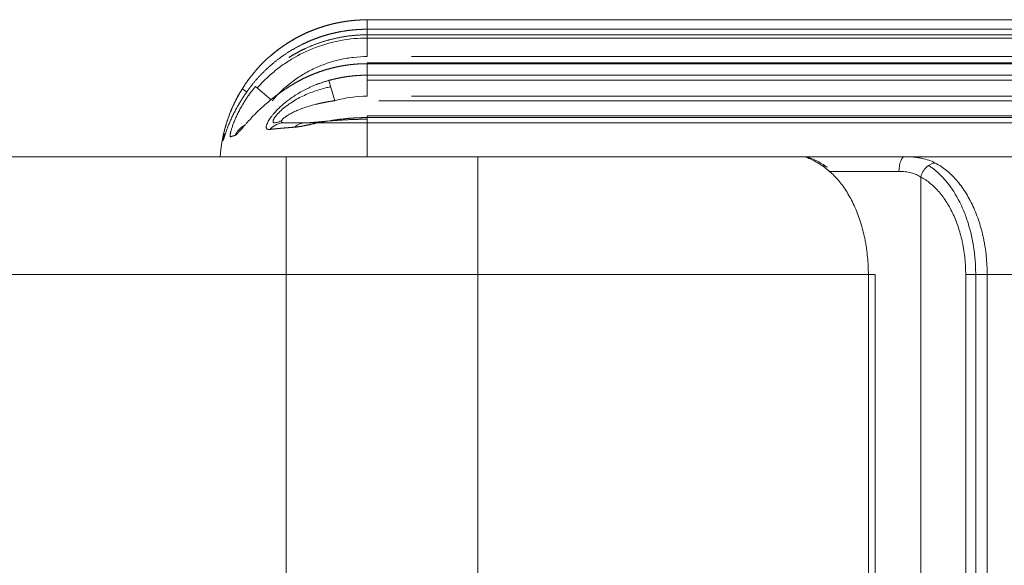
# Model space of a CAD drawing. Header units: millimetres. Extents: x 25069 to 61396, y 8621 to 21558.
# Tile 423 of 656: x 51508 to 51575, y 15464 to 15501. Entities that reach past the tile are written whole.
import ezdxf

# ---------------------------------------------------------------- set-up
doc = ezdxf.new("R2010")
doc.units = ezdxf.units.MM
doc.layers.add('10', color=7, linetype='Continuous')

msp = doc.modelspace()

# ---------------------------------------------------------------- linework, layer by layer
at = {"layer": '10', "color": 7, "linetype": 'Continuous', "lineweight": 15}
for p, q in [((51625.197, 15501.372), (51531.845, 15501.372)), ((51531.845, 15501.361), (51622.196, 15501.361)), ((51531.845, 15501.361), (51531.845, 15500.737)), ((51531.845, 15500.735), (51531.845, 15500.723)), ((51625.766, 15500.735), (51531.845, 15500.735)), ((51622.368, 15500.723), (51531.845, 15500.723)), ((51531.845, 15500.723), (51531.845, 15500.345)), ((51531.845, 15500.345), (51622.469, 15500.345)), ((51531.845, 15500.345), (51531.845, 15498.865)), ((51625.528, 15500.126), (51531.845, 15500.126)), ((51622.864, 15498.865), (51534.846, 15498.865)), ((51531.845, 15498.444), (51531.845, 15498.386)), ((51626.38, 15498.444), (51531.845, 15498.444)), ((51622.993, 15498.386), (51531.845, 15498.386)), ((51531.845, 15498.386), (51531.845, 15497.603)), ((51531.845, 15497.603), (51623.203, 15497.603)), ((51531.845, 15497.603), (51531.845, 15496.177)), ((51524.269, 15496.837), (51525.335, 15495.932)), ((51529.254, 15497.249), (51529.643, 15495.872)), ((51626.296, 15497.258), (51531.845, 15497.258)), ((51523.369, 15496.668), (51523.681, 15496.473)), ((51623.585, 15496.177), (51534.845, 15496.177)), ((51532.643, 15495.872), (51623.667, 15495.872)), ((51531.845, 15494.856), (51531.845, 15494.726)), ((51627.005, 15494.856), (51531.845, 15494.856)), ((51526.236, 15494.372), (51627.07, 15494.372)), ((51623.974, 15494.726), (51531.845, 15494.726)), ((51531.845, 15494.726), (51531.845, 15492.072)), ((51495.411, 15492.072), (51526.345, 15492.072)), ((51526.345, 15492.072), (51539.345, 15492.072)), ((51526.345, 15492.072), (51539.345, 15492.072)), ((51526.345, 15492.072), (51526.345, 15484.072)), ((51539.345, 15492.072), (51561.403, 15492.072)), ((51539.345, 15492.072), (51561.4, 15492.072)), ((51539.345, 15492.072), (51539.345, 15484.072)), ((51561.4, 15492.072), (51568.318, 15492.072)), ((51568.318, 15492.072), (51580.845, 15492.072)), ((51563.156, 15491.072), (51567.923, 15491.072)), ((51569.409, 15442.072), (51569.409, 15490.69)), ((51526.345, 15484.072), (51489.411, 15484.072)), ((51526.345, 15484.072), (51526.345, 15447.766)), ((51539.345, 15484.072), (51526.345, 15484.072)), ((51539.345, 15484.072), (51539.345, 15444.283)), ((51565.845, 15484.072), (51539.345, 15484.072)), ((51565.845, 15484.072), (51566.315, 15484.072)), ((51565.845, 15442.072), (51565.845, 15484.072)), ((51566.315, 15439.072), (51566.315, 15484.072)), ((51572.449, 15442.072), (51572.449, 15484.072)), ((51573.906, 15484.072), (51572.449, 15484.072)), ((51573.127, 15484.072), (51573.127, 15439.072)), ((51584.875, 15484.072), (51573.906, 15484.072)), ((51573.906, 15484.072), (51573.906, 15442.072))]:
    msp.add_line(p, q, dxfattribs=at)
msp.add_arc((51531.845, 15491.372), 10, 90, 175.98516, dxfattribs=at)
for centre, major_axis, ratio, start_param, end_param in [((51524.231, 15492.872), (0, -1.5), 0.992237, 3.683354, 4.267771), ((51526.24, 15492.872), (0, -1.5), 0.925036, 3.141593, 3.93502), ((51527.668, 15492.872), (0, -1.5), 0.821488, 3.141593, 3.782792), ((51523.503, 15492.872), (0, -1.5), 0.999925, 4.13258, 4.519489), ((51562.514, 15490.535), (-0.539, -0.842), 0.708467, 3.121474, 3.625804), ((51568.318, 15491.072), (0, 1), 0.394735, 0, 1.570796), ((51570.175, 15490.69), (0.472, 0.882), 0.724411, 0.346266, 1.940512)]:
    msp.add_ellipse(centre, major_axis=major_axis, ratio=ratio, start_param=start_param, end_param=end_param, dxfattribs=at)
for points, knots in [([(51525.324, 15498.943), (51525.337, 15498.954), (51525.362, 15498.976), (51525.401, 15499.008), (51525.44, 15499.041), (51525.48, 15499.074), (51525.52, 15499.107), (51525.559, 15499.139), (51525.599, 15499.171), (51525.639, 15499.203), (51525.68, 15499.235), (51525.72, 15499.266), (51525.76, 15499.297), (51525.801, 15499.328), (51525.842, 15499.359), (51525.883, 15499.39), (51525.924, 15499.42), (51525.965, 15499.45), (51526.007, 15499.48), (51526.048, 15499.51), (51526.09, 15499.539), (51526.131, 15499.568), (51526.173, 15499.597), (51526.215, 15499.626), (51526.258, 15499.655), (51526.3, 15499.683), (51526.342, 15499.711), (51526.385, 15499.739), (51526.428, 15499.767), (51526.47, 15499.794), (51526.513, 15499.821), (51526.556, 15499.848), (51526.599, 15499.875), (51526.643, 15499.902), (51526.686, 15499.928), (51526.73, 15499.954), (51526.773, 15499.98), (51526.817, 15500.005), (51526.861, 15500.031), (51526.905, 15500.056), (51526.949, 15500.081), (51526.993, 15500.106), (51527.037, 15500.13), (51527.082, 15500.154), (51527.126, 15500.178), (51527.171, 15500.202), (51527.216, 15500.225), (51527.261, 15500.249), (51527.306, 15500.272), (51527.351, 15500.295), (51527.396, 15500.317), (51527.441, 15500.339), (51527.486, 15500.361), (51527.532, 15500.383), (51527.577, 15500.405), (51527.623, 15500.426), (51527.668, 15500.447), (51527.714, 15500.468), (51527.76, 15500.489), (51527.806, 15500.509), (51527.852, 15500.53), (51527.898, 15500.55), (51527.944, 15500.569), (51527.991, 15500.589), (51528.037, 15500.608), (51528.083, 15500.627), (51528.13, 15500.646), (51528.177, 15500.664), (51528.223, 15500.682), (51528.27, 15500.701), (51528.317, 15500.718), (51528.364, 15500.736), (51528.411, 15500.753), (51528.458, 15500.77), (51528.505, 15500.787), (51528.552, 15500.804), (51528.599, 15500.82), (51528.646, 15500.836), (51528.694, 15500.852), (51528.741, 15500.867), (51528.789, 15500.883), (51528.836, 15500.898), (51528.884, 15500.913), (51528.931, 15500.927), (51528.979, 15500.942), (51529.027, 15500.956), (51529.075, 15500.97), (51529.122, 15500.984), (51529.17, 15500.997), (51529.218, 15501.01), (51529.266, 15501.023), (51529.314, 15501.036), (51529.362, 15501.048), (51529.41, 15501.061), (51529.459, 15501.072), (51529.507, 15501.084), (51529.555, 15501.096), (51529.603, 15501.107), (51529.652, 15501.118), (51529.7, 15501.129), (51529.748, 15501.139), (51529.797, 15501.149), (51529.845, 15501.159), (51529.894, 15501.169), (51529.942, 15501.179), (51529.991, 15501.188), (51530.039, 15501.197), (51530.088, 15501.206), (51530.137, 15501.214), (51530.185, 15501.223), (51530.234, 15501.231), (51530.283, 15501.239), (51530.331, 15501.246), (51530.38, 15501.253), (51530.429, 15501.261), (51530.478, 15501.267), (51530.526, 15501.274), (51530.575, 15501.28), (51530.624, 15501.287), (51530.673, 15501.292), (51530.722, 15501.298), (51530.77, 15501.303), (51530.819, 15501.309), (51530.868, 15501.314), (51530.917, 15501.318), (51530.966, 15501.323), (51531.015, 15501.327), (51531.064, 15501.331), (51531.112, 15501.334), (51531.161, 15501.338), (51531.21, 15501.341), (51531.259, 15501.344), (51531.308, 15501.347), (51531.357, 15501.349), (51531.406, 15501.352), (51531.454, 15501.354), (51531.503, 15501.355), (51531.552, 15501.357), (51531.601, 15501.358), (51531.65, 15501.359), (51531.698, 15501.36), (51531.747, 15501.361), (51531.796, 15501.361), (51531.828, 15501.361), (51531.845, 15501.361)], [0, 0, 0, 0, 0.006972, 0.014198, 0.021421, 0.028642, 0.03586, 0.043076, 0.050289, 0.057499, 0.064707, 0.071912, 0.079114, 0.086314, 0.093511, 0.100705, 0.107897, 0.115087, 0.122273, 0.129457, 0.136639, 0.143818, 0.150994, 0.158167, 0.165338, 0.172507, 0.179673, 0.186836, 0.193996, 0.201154, 0.208309, 0.215462, 0.222612, 0.229759, 0.236904, 0.244046, 0.251186, 0.258323, 0.265457, 0.272589, 0.279718, 0.286844, 0.293968, 0.30109, 0.308208, 0.315324, 0.322438, 0.329548, 0.336656, 0.343762, 0.350865, 0.357965, 0.365063, 0.372158, 0.37925, 0.38634, 0.393427, 0.400512, 0.407594, 0.414673, 0.42175, 0.428824, 0.435896, 0.442965, 0.450031, 0.457095, 0.464156, 0.471214, 0.47827, 0.485323, 0.492374, 0.499422, 0.506467, 0.51351, 0.52055, 0.527587, 0.534622, 0.541654, 0.548684, 0.555711, 0.562735, 0.569757, 0.576776, 0.583793, 0.590807, 0.597818, 0.604827, 0.611833, 0.618837, 0.625837, 0.632836, 0.639831, 0.646824, 0.653815, 0.660802, 0.667788, 0.67477, 0.68175, 0.688727, 0.695702, 0.702674, 0.709644, 0.716611, 0.723575, 0.730536, 0.737495, 0.744452, 0.751406, 0.758357, 0.765305, 0.772251, 0.779195, 0.786135, 0.793073, 0.800009, 0.806942, 0.813872, 0.8208, 0.827725, 0.834647, 0.841567, 0.848484, 0.855398, 0.86231, 0.86922, 0.876126, 0.88303, 0.889932, 0.896831, 0.903727, 0.910621, 0.917512, 0.9244, 0.931286, 0.938169, 0.94505, 0.951928, 0.958803, 0.965676, 0.972546, 0.979413, 0.986278, 0.99314, 1, 1, 1, 1]), ([(51531.845, 15500.723), (51531.829, 15500.723), (51531.797, 15500.723), (51531.749, 15500.722), (51531.702, 15500.722), (51531.654, 15500.721), (51531.607, 15500.72), (51531.559, 15500.719), (51531.512, 15500.717), (51531.464, 15500.715), (51531.417, 15500.714), (51531.369, 15500.711), (51531.322, 15500.709), (51531.274, 15500.706), (51531.227, 15500.704), (51531.179, 15500.7), (51531.132, 15500.697), (51531.084, 15500.694), (51531.037, 15500.69), (51530.989, 15500.686), (51530.942, 15500.682), (51530.894, 15500.677), (51530.847, 15500.673), (51530.799, 15500.668), (51530.752, 15500.663), (51530.705, 15500.657), (51530.657, 15500.652), (51530.61, 15500.646), (51530.563, 15500.64), (51530.515, 15500.633), (51530.468, 15500.627), (51530.421, 15500.62), (51530.374, 15500.613), (51530.327, 15500.606), (51530.279, 15500.599), (51530.232, 15500.591), (51530.185, 15500.583), (51530.138, 15500.575), (51530.091, 15500.567), (51530.044, 15500.558), (51529.997, 15500.55), (51529.95, 15500.541), (51529.904, 15500.531), (51529.857, 15500.522), (51529.81, 15500.512), (51529.763, 15500.502), (51529.716, 15500.492), (51529.67, 15500.482), (51529.623, 15500.471), (51529.577, 15500.461), (51529.53, 15500.449), (51529.483, 15500.438), (51529.437, 15500.427), (51529.391, 15500.415), (51529.344, 15500.403), (51529.298, 15500.391), (51529.252, 15500.379), (51529.206, 15500.366), (51529.159, 15500.353), (51529.113, 15500.34), (51529.067, 15500.327), (51529.021, 15500.313), (51528.976, 15500.3), (51528.93, 15500.286), (51528.884, 15500.272), (51528.838, 15500.257), (51528.793, 15500.243), (51528.747, 15500.228), (51528.701, 15500.213), (51528.656, 15500.197), (51528.611, 15500.182), (51528.565, 15500.166), (51528.52, 15500.15), (51528.475, 15500.134), (51528.43, 15500.118), (51528.385, 15500.101), (51528.34, 15500.084), (51528.295, 15500.067), (51528.25, 15500.05), (51528.205, 15500.033), (51528.161, 15500.015), (51528.116, 15499.997), (51528.072, 15499.979), (51528.027, 15499.961), (51527.983, 15499.942), (51527.939, 15499.923), (51527.894, 15499.904), (51527.85, 15499.885), (51527.806, 15499.866), (51527.762, 15499.846), (51527.719, 15499.826), (51527.675, 15499.806), (51527.631, 15499.786), (51527.588, 15499.765), (51527.544, 15499.745), (51527.501, 15499.724), (51527.458, 15499.703), (51527.404, 15499.676), (51527.339, 15499.643), (51527.264, 15499.605), (51527.189, 15499.565), (51527.114, 15499.525), (51527.039, 15499.485), (51526.965, 15499.443), (51526.891, 15499.401), (51526.817, 15499.359), (51526.744, 15499.315), (51526.671, 15499.271), (51526.598, 15499.227), (51526.526, 15499.181), (51526.453, 15499.135), (51526.382, 15499.088), (51526.31, 15499.041), (51526.239, 15498.993), (51526.168, 15498.944), (51526.098, 15498.895), (51526.028, 15498.845), (51525.958, 15498.794), (51525.889, 15498.743), (51525.82, 15498.691), (51525.751, 15498.639), (51525.683, 15498.585), (51525.615, 15498.532), (51525.548, 15498.477), (51525.481, 15498.422), (51525.414, 15498.366), (51525.348, 15498.31), (51525.282, 15498.253), (51525.217, 15498.195), (51525.152, 15498.137), (51525.088, 15498.078), (51525.024, 15498.018), (51524.96, 15497.958), (51524.897, 15497.898), (51524.835, 15497.836), (51524.773, 15497.774), (51524.711, 15497.712), (51524.65, 15497.649), (51524.59, 15497.585), (51524.529, 15497.521), (51524.47, 15497.456), (51524.411, 15497.39), (51524.352, 15497.324), (51524.294, 15497.258), (51524.237, 15497.19), (51524.18, 15497.122), (51524.124, 15497.054), (51524.068, 15496.985), (51524.012, 15496.916), (51523.958, 15496.846), (51523.922, 15496.799), (51523.904, 15496.775)], [0, 0, 0, 0, 0.005172, 0.010344, 0.015517, 0.020691, 0.025865, 0.03104, 0.036216, 0.041392, 0.046569, 0.051747, 0.056925, 0.062104, 0.067283, 0.072464, 0.077644, 0.082826, 0.088008, 0.093191, 0.098375, 0.103559, 0.108744, 0.113929, 0.119115, 0.124302, 0.12949, 0.134678, 0.139867, 0.145057, 0.150247, 0.155438, 0.160629, 0.165822, 0.171015, 0.176209, 0.181403, 0.186598, 0.191794, 0.19699, 0.202187, 0.207385, 0.212584, 0.217783, 0.222983, 0.228184, 0.233385, 0.238587, 0.24379, 0.248994, 0.254198, 0.259403, 0.264608, 0.269815, 0.275022, 0.28023, 0.285438, 0.290647, 0.295857, 0.301068, 0.30628, 0.311492, 0.316705, 0.321918, 0.327132, 0.332348, 0.337563, 0.34278, 0.347997, 0.353215, 0.358434, 0.363653, 0.368874, 0.374095, 0.379316, 0.384539, 0.389762, 0.394986, 0.400211, 0.405436, 0.410662, 0.415889, 0.421117, 0.426345, 0.431575, 0.436805, 0.442035, 0.447267, 0.452499, 0.457732, 0.462966, 0.468201, 0.473436, 0.478672, 0.483909, 0.489146, 0.494385, 0.499624, 0.508828, 0.518041, 0.527263, 0.536494, 0.545734, 0.554984, 0.564242, 0.573509, 0.582786, 0.592071, 0.601365, 0.610669, 0.619982, 0.629303, 0.638634, 0.647974, 0.657323, 0.666682, 0.676049, 0.685425, 0.694811, 0.704206, 0.71361, 0.723023, 0.732445, 0.741876, 0.751317, 0.760766, 0.770225, 0.779693, 0.78917, 0.798657, 0.808152, 0.817657, 0.827171, 0.836694, 0.846227, 0.855768, 0.865319, 0.874879, 0.884448, 0.894027, 0.903614, 0.913211, 0.922818, 0.932433, 0.942058, 0.951692, 0.961335, 0.970987, 0.980649, 0.99032, 1, 1, 1, 1]), ([(51526.535, 15498.803), (51526.548, 15498.811), (51526.576, 15498.829), (51526.617, 15498.854), (51526.66, 15498.881), (51526.702, 15498.907), (51526.745, 15498.933), (51526.788, 15498.958), (51526.831, 15498.984), (51526.875, 15499.009), (51526.918, 15499.034), (51526.961, 15499.058), (51527.005, 15499.083), (51527.049, 15499.107), (51527.092, 15499.131), (51527.136, 15499.155), (51527.18, 15499.178), (51527.224, 15499.202), (51527.268, 15499.225), (51527.312, 15499.248), (51527.356, 15499.27), (51527.401, 15499.292), (51527.445, 15499.315), (51527.49, 15499.337), (51527.534, 15499.358), (51527.579, 15499.38), (51527.624, 15499.401), (51527.682, 15499.428), (51527.754, 15499.461), (51527.84, 15499.5), (51527.927, 15499.537), (51528.014, 15499.574), (51528.101, 15499.61), (51528.188, 15499.645), (51528.276, 15499.68), (51528.364, 15499.713), (51528.452, 15499.746), (51528.54, 15499.777), (51528.629, 15499.808), (51528.718, 15499.838), (51528.807, 15499.868), (51528.897, 15499.896), (51528.987, 15499.923), (51529.077, 15499.95), (51529.167, 15499.976), (51529.257, 15500.001), (51529.348, 15500.025), (51529.439, 15500.048), (51529.53, 15500.07), (51529.621, 15500.092), (51529.713, 15500.112), (51529.804, 15500.132), (51529.896, 15500.151), (51529.988, 15500.169), (51530.08, 15500.186), (51530.172, 15500.202), (51530.264, 15500.218), (51530.357, 15500.232), (51530.449, 15500.246), (51530.542, 15500.259), (51530.635, 15500.27), (51530.727, 15500.281), (51530.82, 15500.292), (51530.913, 15500.301), (51531.006, 15500.309), (51531.099, 15500.317), (51531.192, 15500.323), (51531.285, 15500.329), (51531.379, 15500.334), (51531.472, 15500.338), (51531.565, 15500.341), (51531.658, 15500.343), (51531.751, 15500.344), (51531.813, 15500.344), (51531.845, 15500.345)], [0, 0, 0, 0, 0.008271, 0.017223, 0.02617, 0.035112, 0.04405, 0.052983, 0.061911, 0.070835, 0.079754, 0.088668, 0.097577, 0.106482, 0.115383, 0.124278, 0.133169, 0.142056, 0.150937, 0.159814, 0.168687, 0.177554, 0.186417, 0.195276, 0.20413, 0.212979, 0.221823, 0.230663, 0.247491, 0.264313, 0.281131, 0.297944, 0.314751, 0.331554, 0.348352, 0.365146, 0.381934, 0.398718, 0.415497, 0.432271, 0.449041, 0.465806, 0.482566, 0.499322, 0.516073, 0.53282, 0.549562, 0.5663, 0.583033, 0.599762, 0.616486, 0.633206, 0.649922, 0.666634, 0.683341, 0.700043, 0.716742, 0.733436, 0.750127, 0.766813, 0.783495, 0.800173, 0.816847, 0.833516, 0.850182, 0.866844, 0.883502, 0.900156, 0.916806, 0.933453, 0.950095, 0.966734, 0.983369, 1, 1, 1, 1]), ([(51531.845, 15500.126), (51531.247, 15500.126), (51530.654, 15500.072), (51529.478, 15499.856), (51528.891, 15499.691), (51527.772, 15499.265), (51527.236, 15499.002), (51526.466, 15498.535), (51526.214, 15498.366), (51525.729, 15498.009), (51525.497, 15497.82), (51524.961, 15497.344), (51524.666, 15497.049), (51524.39, 15496.734)], [0, 0, 0, 0, 0.212282, 0.212282, 0.425249, 0.425249, 0.638216, 0.638216, 0.744699, 0.744699, 0.851182, 0.851182, 1, 1, 1, 1]), ([(51531.845, 15498.865), (51531.537, 15498.865), (51531.23, 15498.848), (51530.621, 15498.781), (51530.317, 15498.73), (51529.419, 15498.53), (51528.845, 15498.334), (51528.018, 15497.948), (51527.747, 15497.803), (51527.221, 15497.485), (51526.969, 15497.313), (51526.245, 15496.759), (51525.804, 15496.341), (51525.406, 15495.872)], [0, 0, 0, 0, 0.125, 0.125, 0.25, 0.25, 0.5, 0.5, 0.625, 0.625, 0.75, 0.75, 1, 1, 1, 1]), ([(51531.845, 15498.386), (51531.827, 15498.386), (51531.793, 15498.386), (51531.742, 15498.385), (51531.69, 15498.385), (51531.639, 15498.384), (51531.587, 15498.382), (51531.536, 15498.381), (51531.484, 15498.379), (51531.433, 15498.377), (51531.381, 15498.375), (51531.33, 15498.372), (51531.278, 15498.369), (51531.227, 15498.366), (51531.175, 15498.363), (51531.124, 15498.359), (51531.072, 15498.355), (51531.021, 15498.351), (51530.97, 15498.346), (51530.918, 15498.342), (51530.867, 15498.336), (51530.815, 15498.331), (51530.764, 15498.326), (51530.713, 15498.32), (51530.662, 15498.313), (51530.61, 15498.307), (51530.559, 15498.3), (51530.508, 15498.293), (51530.457, 15498.286), (51530.405, 15498.279), (51530.354, 15498.271), (51530.303, 15498.263), (51530.252, 15498.254), (51530.201, 15498.246), (51530.15, 15498.237), (51530.099, 15498.228), (51530.048, 15498.218), (51529.998, 15498.209), (51529.947, 15498.199), (51529.896, 15498.188), (51529.845, 15498.178), (51529.795, 15498.167), (51529.744, 15498.156), (51529.693, 15498.145), (51529.643, 15498.133), (51529.592, 15498.121), (51529.542, 15498.109), (51529.492, 15498.097), (51529.441, 15498.084), (51529.391, 15498.071), (51529.341, 15498.058), (51529.291, 15498.044), (51529.241, 15498.03), (51529.191, 15498.016), (51529.141, 15498.002), (51529.091, 15497.987), (51529.041, 15497.973), (51528.991, 15497.958), (51528.941, 15497.942), (51528.892, 15497.926), (51528.842, 15497.911), (51528.793, 15497.894), (51528.743, 15497.878), (51528.694, 15497.861), (51528.645, 15497.844), (51528.596, 15497.827), (51528.547, 15497.809), (51528.498, 15497.792), (51528.449, 15497.774), (51528.4, 15497.755), (51528.351, 15497.737), (51528.303, 15497.718), (51528.254, 15497.699), (51528.206, 15497.679), (51528.157, 15497.66), (51528.109, 15497.64), (51528.061, 15497.62), (51528.013, 15497.599), (51527.965, 15497.579), (51527.917, 15497.558), (51527.869, 15497.537), (51527.821, 15497.515), (51527.774, 15497.493), (51527.726, 15497.472), (51527.679, 15497.449), (51527.632, 15497.427), (51527.584, 15497.404), (51527.537, 15497.381), (51527.49, 15497.358), (51527.444, 15497.334), (51527.397, 15497.311), (51527.35, 15497.287), (51527.304, 15497.262), (51527.257, 15497.238), (51527.211, 15497.213), (51527.165, 15497.188), (51527.119, 15497.163), (51527.088, 15497.146), (51527.073, 15497.137)], [0, 0, 0, 0, 0.010324, 0.020649, 0.030976, 0.041304, 0.051633, 0.061965, 0.072297, 0.082631, 0.092967, 0.103304, 0.113643, 0.123984, 0.134326, 0.14467, 0.155015, 0.165362, 0.175711, 0.186061, 0.196414, 0.206767, 0.217123, 0.227481, 0.23784, 0.248201, 0.258564, 0.268929, 0.279295, 0.289664, 0.300034, 0.310406, 0.32078, 0.331156, 0.341535, 0.351915, 0.362297, 0.372681, 0.383067, 0.393455, 0.403845, 0.414237, 0.424632, 0.435028, 0.445427, 0.455827, 0.46623, 0.476635, 0.487043, 0.497452, 0.507864, 0.518278, 0.528694, 0.539112, 0.549533, 0.559956, 0.570381, 0.580809, 0.591239, 0.601671, 0.612106, 0.622543, 0.632982, 0.643424, 0.653869, 0.664316, 0.674765, 0.685217, 0.695671, 0.706128, 0.716587, 0.727049, 0.737514, 0.747981, 0.75845, 0.768922, 0.779397, 0.789875, 0.800355, 0.810838, 0.821323, 0.831811, 0.842302, 0.852796, 0.863292, 0.873791, 0.884293, 0.894798, 0.905305, 0.915816, 0.926329, 0.936844, 0.947363, 0.957885, 0.968409, 0.978937, 0.989467, 1, 1, 1, 1]), ([(51529.254, 15497.249), (51529.271, 15497.253), (51529.304, 15497.263), (51529.354, 15497.276), (51529.403, 15497.289), (51529.453, 15497.302), (51529.503, 15497.315), (51529.553, 15497.327), (51529.604, 15497.339), (51529.654, 15497.351), (51529.704, 15497.363), (51529.754, 15497.374), (51529.805, 15497.385), (51529.855, 15497.396), (51529.905, 15497.406), (51529.956, 15497.416), (51530.006, 15497.426), (51530.057, 15497.436), (51530.107, 15497.445), (51530.158, 15497.455), (51530.209, 15497.463), (51530.26, 15497.472), (51530.31, 15497.48), (51530.361, 15497.488), (51530.412, 15497.496), (51530.463, 15497.504), (51530.514, 15497.511), (51530.565, 15497.518), (51530.616, 15497.525), (51530.667, 15497.531), (51530.718, 15497.537), (51530.769, 15497.543), (51530.82, 15497.549), (51530.871, 15497.554), (51530.922, 15497.559), (51530.973, 15497.564), (51531.024, 15497.568), (51531.076, 15497.573), (51531.127, 15497.576), (51531.178, 15497.58), (51531.229, 15497.584), (51531.28, 15497.587), (51531.332, 15497.59), (51531.383, 15497.592), (51531.434, 15497.595), (51531.485, 15497.597), (51531.537, 15497.598), (51531.588, 15497.6), (51531.639, 15497.601), (51531.691, 15497.602), (51531.742, 15497.603), (51531.793, 15497.603), (51531.827, 15497.603), (51531.845, 15497.603)], [0, 0, 0, 0, 0.019674, 0.039345, 0.059012, 0.078676, 0.098337, 0.117995, 0.13765, 0.157302, 0.17695, 0.196596, 0.216239, 0.235879, 0.255516, 0.27515, 0.294782, 0.31441, 0.334036, 0.35366, 0.37328, 0.392899, 0.412514, 0.432127, 0.451738, 0.471346, 0.490952, 0.510555, 0.530156, 0.549755, 0.569352, 0.588947, 0.608539, 0.628129, 0.647717, 0.667304, 0.686888, 0.70647, 0.72605, 0.745629, 0.765206, 0.784781, 0.804354, 0.823925, 0.843495, 0.863064, 0.88263, 0.902196, 0.921759, 0.941321, 0.960882, 0.980442, 1, 1, 1, 1]), ([(51522.575, 15493.421), (51522.574, 15493.421), (51522.573, 15493.42), (51522.57, 15493.42), (51522.568, 15493.419), (51522.566, 15493.419), (51522.564, 15493.419), (51522.562, 15493.42), (51522.56, 15493.42), (51522.558, 15493.421), (51522.557, 15493.422), (51522.555, 15493.423), (51522.554, 15493.425), (51522.552, 15493.426), (51522.551, 15493.428), (51522.55, 15493.43), (51522.549, 15493.432), (51522.548, 15493.435), (51522.547, 15493.438), (51522.546, 15493.44), (51522.545, 15493.444), (51522.544, 15493.447), (51522.544, 15493.451), (51522.543, 15493.454), (51522.543, 15493.458), (51522.543, 15493.463), (51522.542, 15493.467), (51522.542, 15493.472), (51522.542, 15493.476), (51522.542, 15493.482), (51522.543, 15493.498), (51522.545, 15493.529), (51522.553, 15493.585), (51522.566, 15493.651), (51522.584, 15493.727), (51522.606, 15493.812), (51522.633, 15493.905), (51522.665, 15494.008), (51522.713, 15494.153), (51522.784, 15494.351), (51522.886, 15494.604), (51523.004, 15494.871), (51523.138, 15495.147), (51523.293, 15495.437), (51523.419, 15495.652), (51523.503, 15495.788), (51523.537, 15495.842), (51523.571, 15495.896), (51523.606, 15495.95), (51523.642, 15496.005), (51523.678, 15496.059), (51523.716, 15496.114), (51523.754, 15496.169), (51523.792, 15496.224), (51523.832, 15496.279), (51523.872, 15496.335), (51523.913, 15496.39), (51523.955, 15496.446), (51523.997, 15496.501), (51524.041, 15496.557), (51524.085, 15496.613), (51524.13, 15496.669), (51524.176, 15496.725), (51524.222, 15496.781), (51524.254, 15496.818), (51524.269, 15496.837)], [0, 0, 0, 0, 0.004367, 0.008727, 0.01308, 0.017425, 0.021765, 0.026098, 0.030426, 0.034749, 0.039067, 0.043381, 0.047691, 0.051999, 0.056303, 0.060606, 0.064906, 0.069206, 0.073504, 0.077802, 0.0821, 0.086398, 0.090698, 0.094999, 0.099302, 0.103607, 0.107915, 0.112227, 0.116542, 0.120861, 0.125185, 0.156408, 0.187565, 0.218832, 0.250383, 0.281352, 0.312445, 0.343812, 0.3756, 0.437017, 0.499959, 0.559913, 0.621228, 0.684476, 0.750179, 0.761914, 0.773715, 0.785585, 0.797526, 0.809541, 0.821631, 0.833799, 0.846046, 0.858376, 0.87079, 0.883291, 0.895879, 0.908558, 0.92133, 0.934195, 0.947157, 0.960216, 0.973375, 0.986636, 1, 1, 1, 1]), ([(51527.073, 15497.137), (51527.059, 15497.129), (51527.03, 15497.113), (51526.987, 15497.088), (51526.944, 15497.064), (51526.902, 15497.04), (51526.861, 15497.015), (51526.82, 15496.991), (51526.779, 15496.967), (51526.739, 15496.943), (51526.7, 15496.919), (51526.66, 15496.895), (51526.622, 15496.871), (51526.584, 15496.848), (51526.546, 15496.824), (51526.509, 15496.8), (51526.472, 15496.777), (51526.436, 15496.754), (51526.4, 15496.731), (51526.365, 15496.707), (51526.278, 15496.651), (51526.144, 15496.56), (51525.964, 15496.435), (51525.792, 15496.31), (51525.557, 15496.133), (51525.269, 15495.905), (51524.939, 15495.624), (51524.641, 15495.353), (51524.386, 15495.109), (51524.17, 15494.891), (51523.987, 15494.699), (51523.819, 15494.518), (51523.667, 15494.349), (51523.529, 15494.192), (51523.411, 15494.056), (51523.31, 15493.938), (51523.224, 15493.84), (51523.148, 15493.753), (51523.097, 15493.697), (51523.065, 15493.664), (51523.05, 15493.648), (51523.036, 15493.633), (51523.022, 15493.619), (51523.008, 15493.606), (51522.995, 15493.593), (51522.983, 15493.582), (51522.971, 15493.571), (51522.96, 15493.562), (51522.949, 15493.553), (51522.939, 15493.545), (51522.929, 15493.538), (51522.919, 15493.532), (51522.911, 15493.527), (51522.902, 15493.523), (51522.894, 15493.519), (51522.889, 15493.518), (51522.887, 15493.517)], [0, 0, 0, 0, 0.007145, 0.014225, 0.021242, 0.028195, 0.035084, 0.041909, 0.04867, 0.055368, 0.062002, 0.068572, 0.075079, 0.081522, 0.087902, 0.094218, 0.10047, 0.106659, 0.112785, 0.118848, 0.124847, 0.157308, 0.188872, 0.219548, 0.249345, 0.316716, 0.380669, 0.441385, 0.499072, 0.54433, 0.587978, 0.630171, 0.671078, 0.710887, 0.749795, 0.782069, 0.813595, 0.844524, 0.875019, 0.882616, 0.890167, 0.897675, 0.905144, 0.912577, 0.919975, 0.927342, 0.934682, 0.941997, 0.94929, 0.956564, 0.963824, 0.97107, 0.978308, 0.98554, 0.99277, 1, 1, 1, 1]), ([(51525.251, 15493.924), (51525.248, 15493.924), (51525.241, 15493.923), (51525.231, 15493.922), (51525.221, 15493.921), (51525.211, 15493.921), (51525.201, 15493.92), (51525.192, 15493.92), (51525.183, 15493.92), (51525.174, 15493.92), (51525.165, 15493.921), (51525.157, 15493.921), (51525.149, 15493.922), (51525.141, 15493.923), (51525.133, 15493.924), (51525.125, 15493.926), (51525.118, 15493.927), (51525.111, 15493.929), (51525.104, 15493.931), (51525.097, 15493.933), (51525.083, 15493.938), (51525.062, 15493.949), (51525.039, 15493.967), (51525.021, 15493.991), (51525.004, 15494.029), (51524.997, 15494.089), (51525.01, 15494.18), (51525.045, 15494.288), (51525.101, 15494.409), (51525.174, 15494.54), (51525.264, 15494.679), (51525.372, 15494.827), (51525.507, 15494.994), (51525.67, 15495.179), (51525.867, 15495.379), (51526.087, 15495.583), (51526.331, 15495.788), (51526.6, 15495.993), (51526.896, 15496.197), (51527.221, 15496.399), (51527.514, 15496.561), (51527.765, 15496.687), (51527.966, 15496.782), (51528.176, 15496.874), (51528.345, 15496.943), (51528.471, 15496.992), (51528.551, 15497.022), (51528.632, 15497.051), (51528.716, 15497.081), (51528.801, 15497.11), (51528.888, 15497.139), (51528.977, 15497.167), (51529.068, 15497.195), (51529.16, 15497.222), (51529.223, 15497.24), (51529.254, 15497.249)], [0, 0, 0, 0, 0.003417, 0.00682, 0.010211, 0.01359, 0.016957, 0.020312, 0.023657, 0.026992, 0.030316, 0.033631, 0.036937, 0.040235, 0.043524, 0.046806, 0.050081, 0.053349, 0.056612, 0.059868, 0.06312, 0.078964, 0.094632, 0.110186, 0.125689, 0.157075, 0.188494, 0.219812, 0.251655, 0.281715, 0.312399, 0.344044, 0.376956, 0.416774, 0.458385, 0.502125, 0.546801, 0.593932, 0.643718, 0.696325, 0.751899, 0.781538, 0.812024, 0.843368, 0.875582, 0.887043, 0.898722, 0.910617, 0.922731, 0.935062, 0.947612, 0.96038, 0.973367, 0.986574, 1, 1, 1, 1]), ([(51526.036, 15494.507), (51525.924, 15494.461), (51525.82, 15494.422), (51525.643, 15494.373), (51525.568, 15494.364), (51525.496, 15494.387), (51525.479, 15494.401), (51525.46, 15494.441), (51525.458, 15494.468), (51525.477, 15494.565), (51525.522, 15494.653), (51525.655, 15494.846), (51525.745, 15494.952), (51525.945, 15495.159), (51526.058, 15495.263), (51526.297, 15495.463), (51526.423, 15495.558), (51526.812, 15495.829), (51527.09, 15495.992), (51527.655, 15496.274), (51527.944, 15496.395), (51528.535, 15496.603), (51528.838, 15496.691), (51529.219, 15496.781), (51529.298, 15496.799), (51529.376, 15496.815)], [0, 0, 0, 0, 0.073027, 0.073027, 0.147083, 0.147083, 0.184112, 0.184112, 0.22114, 0.22114, 0.295196, 0.295196, 0.369253, 0.369253, 0.443309, 0.443309, 0.517366, 0.517366, 0.665479, 0.665479, 0.813592, 0.813592, 0.961705, 0.961705, 1, 1, 1, 1]), ([(51522.031, 15493.159), (51522.031, 15493.159), (51522.03, 15493.159), (51522.03, 15493.159), (51522.03, 15493.16), (51522.03, 15493.16), (51522.03, 15493.161), (51522.029, 15493.162), (51522.029, 15493.164), (51522.029, 15493.166), (51522.03, 15493.168), (51522.03, 15493.17), (51522.03, 15493.172), (51522.03, 15493.175), (51522.03, 15493.178), (51522.031, 15493.181), (51522.031, 15493.185), (51522.032, 15493.189), (51522.032, 15493.193), (51522.033, 15493.197), (51522.033, 15493.202), (51522.034, 15493.206), (51522.035, 15493.212), (51522.036, 15493.217), (51522.036, 15493.223), (51522.037, 15493.229), (51522.038, 15493.235), (51522.041, 15493.253), (51522.047, 15493.286), (51522.057, 15493.343), (51522.07, 15493.411), (51522.09, 15493.512), (51522.121, 15493.658), (51522.17, 15493.863), (51522.232, 15494.098), (51522.302, 15494.337), (51522.377, 15494.568), (51522.452, 15494.787), (51522.538, 15495.014), (51522.634, 15495.252), (51522.712, 15495.433), (51522.767, 15495.553), (51522.793, 15495.609), (51522.82, 15495.667), (51522.848, 15495.724), (51522.876, 15495.781), (51522.904, 15495.839), (51522.933, 15495.897), (51522.963, 15495.955), (51522.994, 15496.014), (51523.024, 15496.072), (51523.056, 15496.131), (51523.088, 15496.19), (51523.121, 15496.249), (51523.155, 15496.309), (51523.189, 15496.368), (51523.223, 15496.428), (51523.259, 15496.488), (51523.295, 15496.548), (51523.332, 15496.608), (51523.356, 15496.648), (51523.369, 15496.668)], [0, 0, 0, 0, 0.004854, 0.009702, 0.014545, 0.019382, 0.024216, 0.029045, 0.033872, 0.038696, 0.043518, 0.048338, 0.053158, 0.057978, 0.062797, 0.067618, 0.07244, 0.077265, 0.082092, 0.086922, 0.091756, 0.096594, 0.101438, 0.106286, 0.111141, 0.116003, 0.120872, 0.125748, 0.156764, 0.187816, 0.219048, 0.2506, 0.311646, 0.373066, 0.435723, 0.500426, 0.548682, 0.597518, 0.647196, 0.697965, 0.750064, 0.762021, 0.77402, 0.786065, 0.798157, 0.810298, 0.822493, 0.834741, 0.847047, 0.859413, 0.87184, 0.884331, 0.896889, 0.909515, 0.922211, 0.934981, 0.947826, 0.960749, 0.97375, 0.986833, 1, 1, 1, 1]), ([(51523.904, 15496.775), (51523.896, 15496.765), (51523.881, 15496.746), (51523.859, 15496.716), (51523.837, 15496.686), (51523.815, 15496.657), (51523.793, 15496.627), (51523.771, 15496.598), (51523.75, 15496.568), (51523.729, 15496.539), (51523.708, 15496.51), (51523.687, 15496.48), (51523.666, 15496.451), (51523.645, 15496.422), (51523.625, 15496.392), (51523.605, 15496.363), (51523.584, 15496.334), (51523.564, 15496.305), (51523.545, 15496.276), (51523.525, 15496.247), (51523.506, 15496.218), (51523.486, 15496.189), (51523.467, 15496.16), (51523.448, 15496.131), (51523.429, 15496.102), (51523.41, 15496.073), (51523.392, 15496.045), (51523.374, 15496.016), (51523.355, 15495.987), (51523.337, 15495.959), (51523.319, 15495.93), (51523.302, 15495.902), (51523.284, 15495.873), (51523.266, 15495.845), (51523.249, 15495.817), (51523.232, 15495.789), (51523.215, 15495.76), (51523.198, 15495.732), (51523.181, 15495.704), (51523.165, 15495.676), (51523.148, 15495.648), (51523.078, 15495.528), (51522.96, 15495.318), (51522.807, 15495.024), (51522.673, 15494.745), (51522.551, 15494.476), (51522.445, 15494.219), (51522.351, 15493.976), (51522.272, 15493.758), (51522.218, 15493.599), (51522.182, 15493.489), (51522.158, 15493.415), (51522.138, 15493.351), (51522.124, 15493.31), (51522.116, 15493.285), (51522.112, 15493.272), (51522.108, 15493.261), (51522.104, 15493.25), (51522.101, 15493.24), (51522.097, 15493.231), (51522.095, 15493.223), (51522.092, 15493.216), (51522.089, 15493.21), (51522.087, 15493.205), (51522.085, 15493.201), (51522.083, 15493.197), (51522.081, 15493.195), (51522.081, 15493.194), (51522.08, 15493.194)], [0, 0, 0, 0, 0.006616, 0.013211, 0.019785, 0.026338, 0.03287, 0.039382, 0.045874, 0.052345, 0.058797, 0.06523, 0.071643, 0.078036, 0.084411, 0.090768, 0.097105, 0.103425, 0.109726, 0.11601, 0.122276, 0.128524, 0.134756, 0.14097, 0.147168, 0.15335, 0.159515, 0.165664, 0.171798, 0.177916, 0.184018, 0.190106, 0.196179, 0.202237, 0.208281, 0.214311, 0.220328, 0.22633, 0.23232, 0.238296, 0.244259, 0.25021, 0.315509, 0.378706, 0.440195, 0.500398, 0.563569, 0.625207, 0.688319, 0.750071, 0.781842, 0.813211, 0.844311, 0.87528, 0.884314, 0.893314, 0.902283, 0.911226, 0.920146, 0.929046, 0.93793, 0.946803, 0.955667, 0.964527, 0.973387, 0.982249, 0.991119, 1, 1, 1, 1]), ([(51529.643, 15495.872), (51529.623, 15495.869), (51529.583, 15495.863), (51529.523, 15495.855), (51529.464, 15495.845), (51529.404, 15495.836), (51529.346, 15495.827), (51529.287, 15495.817), (51529.229, 15495.807), (51529.172, 15495.797), (51529.114, 15495.787), (51529.057, 15495.776), (51529, 15495.766), (51528.944, 15495.755), (51528.888, 15495.744), (51528.832, 15495.732), (51528.777, 15495.721), (51528.722, 15495.709), (51528.667, 15495.697), (51528.613, 15495.685), (51528.559, 15495.672), (51528.505, 15495.66), (51528.363, 15495.626), (51528.138, 15495.568), (51527.839, 15495.481), (51527.56, 15495.39), (51527.331, 15495.305), (51527.148, 15495.232), (51527.008, 15495.172), (51526.876, 15495.111), (51526.744, 15495.046), (51526.614, 15494.977), (51526.487, 15494.903), (51526.375, 15494.832), (51526.269, 15494.757), (51526.173, 15494.679), (51526.094, 15494.6), (51526.044, 15494.532), (51526.028, 15494.489), (51526.027, 15494.465), (51526.027, 15494.456), (51526.029, 15494.446), (51526.032, 15494.438), (51526.036, 15494.43), (51526.041, 15494.422), (51526.048, 15494.415), (51526.055, 15494.409), (51526.064, 15494.403), (51526.074, 15494.397), (51526.085, 15494.392), (51526.098, 15494.388), (51526.112, 15494.384), (51526.126, 15494.381), (51526.142, 15494.378), (51526.16, 15494.376), (51526.178, 15494.374), (51526.198, 15494.373), (51526.218, 15494.372), (51526.233, 15494.372), (51526.24, 15494.372)], [0, 0, 0, 0, 0.012457, 0.024852, 0.037186, 0.049459, 0.061671, 0.073823, 0.085914, 0.097944, 0.109915, 0.121827, 0.133678, 0.145471, 0.157205, 0.16888, 0.180497, 0.192056, 0.203557, 0.215001, 0.226387, 0.237717, 0.24899, 0.316448, 0.380444, 0.441068, 0.498426, 0.531833, 0.563775, 0.59429, 0.623423, 0.657861, 0.69006, 0.720168, 0.748366, 0.783265, 0.815227, 0.845106, 0.87394, 0.87982, 0.885686, 0.89155, 0.897421, 0.903308, 0.909224, 0.915176, 0.921176, 0.927232, 0.933354, 0.939551, 0.945831, 0.952204, 0.958675, 0.965254, 0.971948, 0.978763, 0.985706, 0.992783, 1, 1, 1, 1]), ([(51531.845, 15494.726), (51531.829, 15494.726), (51531.797, 15494.726), (51531.749, 15494.725), (51531.701, 15494.725), (51531.653, 15494.724), (51531.605, 15494.724), (51531.558, 15494.723), (51531.511, 15494.722), (51531.463, 15494.721), (51531.416, 15494.719), (51531.369, 15494.718), (51531.322, 15494.716), (51531.275, 15494.715), (51531.229, 15494.713), (51531.182, 15494.711), (51531.136, 15494.709), (51531.089, 15494.706), (51531.043, 15494.704), (51530.997, 15494.701), (51530.951, 15494.698), (51530.905, 15494.696), (51530.859, 15494.693), (51530.814, 15494.689), (51530.768, 15494.686), (51530.723, 15494.683), (51530.678, 15494.679), (51530.632, 15494.676), (51530.587, 15494.672), (51530.543, 15494.668), (51530.395, 15494.655), (51530.149, 15494.63), (51529.813, 15494.588), (51529.492, 15494.542), (51529.229, 15494.499), (51529.019, 15494.462), (51528.858, 15494.433), (51528.704, 15494.404), (51528.551, 15494.374), (51528.398, 15494.343), (51528.246, 15494.312), (51528.099, 15494.282), (51527.987, 15494.258), (51527.907, 15494.242), (51527.857, 15494.231), (51527.808, 15494.221), (51527.761, 15494.211), (51527.714, 15494.202), (51527.668, 15494.192), (51527.623, 15494.183), (51527.579, 15494.174), (51527.535, 15494.166), (51527.493, 15494.157), (51527.451, 15494.149), (51527.411, 15494.142), (51527.371, 15494.135), (51527.332, 15494.128), (51527.294, 15494.121), (51527.257, 15494.115), (51527.22, 15494.109), (51527.185, 15494.103), (51527.15, 15494.098), (51527.116, 15494.094), (51527.083, 15494.089), (51527.051, 15494.085), (51527.02, 15494.082), (51526.989, 15494.079), (51526.96, 15494.076), (51526.94, 15494.075), (51526.931, 15494.074)], [0, 0, 0, 0, 0.008861, 0.017703, 0.026525, 0.035329, 0.044113, 0.052878, 0.061625, 0.070353, 0.079062, 0.087752, 0.096423, 0.105076, 0.113711, 0.122327, 0.130924, 0.139504, 0.148065, 0.156608, 0.165132, 0.173639, 0.182128, 0.190599, 0.199051, 0.207487, 0.215904, 0.224304, 0.232686, 0.241051, 0.249398, 0.31544, 0.379039, 0.44024, 0.499097, 0.531881, 0.563647, 0.594406, 0.624173, 0.656412, 0.687974, 0.718882, 0.749161, 0.760129, 0.770977, 0.781706, 0.792318, 0.802814, 0.813196, 0.823466, 0.833625, 0.843675, 0.853619, 0.863458, 0.873194, 0.882829, 0.892365, 0.901806, 0.911152, 0.920407, 0.929572, 0.938651, 0.947645, 0.956558, 0.965393, 0.974151, 0.982836, 0.991452, 1, 1, 1, 1]), ([(51527.668, 15494.372), (51527.673, 15494.372), (51527.683, 15494.372), (51527.699, 15494.372), (51527.715, 15494.372), (51527.731, 15494.373), (51527.748, 15494.373), (51527.764, 15494.373), (51527.781, 15494.374), (51527.799, 15494.374), (51527.816, 15494.375), (51527.834, 15494.376), (51527.852, 15494.377), (51527.87, 15494.377), (51527.889, 15494.378), (51527.908, 15494.379), (51527.927, 15494.38), (51527.946, 15494.381), (51527.966, 15494.383), (51527.985, 15494.384), (51528.005, 15494.385), (51528.026, 15494.386), (51528.046, 15494.388), (51528.067, 15494.389), (51528.088, 15494.391), (51528.11, 15494.392), (51528.131, 15494.394), (51528.153, 15494.396), (51528.176, 15494.397), (51528.198, 15494.399), (51528.221, 15494.401), (51528.244, 15494.403), (51528.267, 15494.405), (51528.29, 15494.407), (51528.314, 15494.409), (51528.338, 15494.411), (51528.362, 15494.413), (51528.387, 15494.415), (51528.412, 15494.417), (51528.437, 15494.419), (51528.462, 15494.422), (51528.487, 15494.424), (51528.513, 15494.426), (51528.539, 15494.429), (51528.566, 15494.431), (51528.592, 15494.433), (51528.619, 15494.436), (51528.717, 15494.445), (51528.891, 15494.461), (51529.147, 15494.484), (51529.417, 15494.507), (51529.687, 15494.529), (51529.956, 15494.548), (51530.221, 15494.565), (51530.492, 15494.58), (51530.714, 15494.59), (51530.885, 15494.597), (51531.004, 15494.601), (51531.123, 15494.604), (51531.242, 15494.607), (51531.362, 15494.61), (51531.482, 15494.612), (51531.603, 15494.613), (51531.723, 15494.614), (51531.804, 15494.614), (51531.845, 15494.614)], [0, 0, 0, 0, 0.00439, 0.008821, 0.013295, 0.017811, 0.02237, 0.026973, 0.031619, 0.036309, 0.041045, 0.045824, 0.05065, 0.055521, 0.060438, 0.065401, 0.070411, 0.075468, 0.080572, 0.085724, 0.090923, 0.096171, 0.101467, 0.106812, 0.112206, 0.117649, 0.123141, 0.128683, 0.134275, 0.139918, 0.14561, 0.151353, 0.157147, 0.162992, 0.168888, 0.174836, 0.180835, 0.186885, 0.192988, 0.199143, 0.20535, 0.211609, 0.217921, 0.224286, 0.230704, 0.237175, 0.243699, 0.250276, 0.308571, 0.36962, 0.433497, 0.500265, 0.560817, 0.622625, 0.685721, 0.750137, 0.777601, 0.805134, 0.832739, 0.860419, 0.888174, 0.916008, 0.943923, 0.971919, 1, 1, 1, 1]), ([(51522.887, 15493.517), (51522.881, 15493.515), (51522.87, 15493.512), (51522.853, 15493.508), (51522.836, 15493.503), (51522.82, 15493.498), (51522.804, 15493.493), (51522.788, 15493.489), (51522.772, 15493.484), (51522.757, 15493.479), (51522.741, 15493.475), (51522.726, 15493.47), (51522.712, 15493.466), (51522.697, 15493.461), (51522.683, 15493.457), (51522.668, 15493.452), (51522.654, 15493.448), (51522.641, 15493.443), (51522.627, 15493.439), (51522.614, 15493.434), (51522.601, 15493.43), (51522.588, 15493.425), (51522.579, 15493.422), (51522.575, 15493.421)], [0, 0, 0, 0, 0.046966, 0.093996, 0.14109, 0.188247, 0.235469, 0.282756, 0.330107, 0.377523, 0.425005, 0.472553, 0.520167, 0.567847, 0.615594, 0.663407, 0.711288, 0.759236, 0.807252, 0.855336, 0.903489, 0.95171, 1, 1, 1, 1]), ([(51526.931, 15494.074), (51526.92, 15494.073), (51526.899, 15494.072), (51526.867, 15494.069), (51526.835, 15494.067), (51526.803, 15494.065), (51526.772, 15494.063), (51526.74, 15494.06), (51526.709, 15494.058), (51526.678, 15494.056), (51526.646, 15494.053), (51526.615, 15494.051), (51526.584, 15494.048), (51526.554, 15494.046), (51526.523, 15494.044), (51526.492, 15494.041), (51526.462, 15494.039), (51526.431, 15494.036), (51526.401, 15494.034), (51526.371, 15494.031), (51526.341, 15494.029), (51526.311, 15494.026), (51526.281, 15494.024), (51526.251, 15494.021), (51526.221, 15494.019), (51526.192, 15494.016), (51526.162, 15494.014), (51526.133, 15494.011), (51526.104, 15494.009), (51526.074, 15494.006), (51526.045, 15494.004), (51526.016, 15494.001), (51525.988, 15493.998), (51525.959, 15493.996), (51525.93, 15493.993), (51525.902, 15493.99), (51525.874, 15493.988), (51525.845, 15493.985), (51525.817, 15493.982), (51525.789, 15493.98), (51525.761, 15493.977), (51525.733, 15493.974), (51525.706, 15493.972), (51525.678, 15493.969), (51525.65, 15493.966), (51525.623, 15493.963), (51525.596, 15493.961), (51525.569, 15493.958), (51525.542, 15493.955), (51525.515, 15493.952), (51525.488, 15493.95), (51525.461, 15493.947), (51525.434, 15493.944), (51525.408, 15493.941), (51525.382, 15493.938), (51525.355, 15493.935), (51525.329, 15493.933), (51525.303, 15493.93), (51525.277, 15493.927), (51525.26, 15493.925), (51525.251, 15493.924)], [0, 0, 0, 0, 0.015914, 0.031871, 0.047872, 0.063916, 0.080005, 0.096138, 0.112315, 0.128537, 0.144803, 0.161115, 0.177472, 0.193873, 0.210321, 0.226814, 0.243353, 0.259938, 0.276569, 0.293247, 0.309971, 0.326742, 0.343559, 0.360424, 0.377335, 0.394294, 0.411301, 0.428355, 0.445457, 0.462606, 0.479804, 0.49705, 0.514344, 0.531687, 0.549078, 0.566518, 0.584006, 0.601544, 0.619131, 0.636767, 0.654452, 0.672187, 0.689971, 0.707805, 0.725689, 0.743623, 0.761607, 0.779641, 0.797725, 0.81586, 0.834045, 0.852281, 0.870567, 0.888905, 0.907293, 0.925732, 0.944222, 0.962763, 0.981356, 1, 1, 1, 1]), ([(51563.062, 15491.365), (51562.963, 15491.431), (51562.436, 15491.767), (51562.002, 15491.962), (51561.537, 15492.081), (51561.369, 15492.065), (51561.319, 15492.059)], [0, 0, 0, 0, 0.145775, 0.791622, 0.942226, 1, 1, 1, 1]), ([(51562.714, 15491.458), (51562.557, 15491.56), (51562.411, 15491.65), (51562.139, 15491.805), (51562.013, 15491.869), (51561.843, 15491.947), (51561.79, 15491.969), (51561.692, 15492.007), (51561.646, 15492.023), (51561.521, 15492.06), (51561.452, 15492.072), (51561.4, 15492.072)], [0, 0, 0, 0, 0.25, 0.25, 0.5, 0.5, 0.625, 0.625, 0.75, 0.75, 1, 1, 1, 1]), ([(51565.845, 15484.072), (51565.845, 15484.27), (51565.836, 15484.665), (51565.794, 15485.251), (51565.748, 15485.638), (51565.714, 15485.878), (51565.706, 15485.926), (51565.691, 15486.022), (51565.684, 15486.07), (51565.66, 15486.214), (51565.642, 15486.309), (51565.588, 15486.591), (51565.506, 15486.962), (51565.359, 15487.5), (51565.187, 15488.02), (51565.056, 15488.355), (51564.916, 15488.683), (51564.843, 15488.843), (51564.69, 15489.151), (51564.53, 15489.449), (51564.271, 15489.868), (51564.085, 15490.127), (51563.94, 15490.314), (51563.891, 15490.375), (51563.792, 15490.494), (51563.741, 15490.552), (51563.589, 15490.722), (51563.38, 15490.935), (51563.055, 15491.219), (51562.829, 15491.382), (51562.714, 15491.458)], [0, 0, 0, 0, 0.0625, 0.125, 0.1875, 0.1875, 0.203125, 0.203125, 0.21875, 0.21875, 0.25, 0.25, 0.3125, 0.375, 0.4375, 0.5, 0.5, 0.5625, 0.5625, 0.625, 0.6875, 0.75, 0.75, 0.78125, 0.78125, 0.8125, 0.8125, 0.875, 0.9375, 1, 1, 1, 1]), ([(51568.318, 15492.072), (51568.522, 15492.072), (51568.719, 15492.063), (51569.003, 15492.037), (51569.097, 15492.026), (51569.28, 15491.999), (51569.37, 15491.983), (51569.634, 15491.929), (51569.8, 15491.883), (51570.115, 15491.773), (51570.263, 15491.709), (51570.402, 15491.635)], [0, 0, 0, 0, 0.25, 0.25, 0.375, 0.375, 0.5, 0.5, 0.75, 0.75, 1, 1, 1, 1]), ([(51573.127, 15484.072), (51573.127, 15484.252), (51573.124, 15484.432), (51573.102, 15484.93), (51573.076, 15485.249), (51572.962, 15486.183), (51572.84, 15486.785), (51572.587, 15487.656), (51572.491, 15487.939), (51572.28, 15488.48), (51572.165, 15488.74), (51571.791, 15489.487), (51571.498, 15489.946), (51571.021, 15490.535), (51570.855, 15490.716), (51570.509, 15491.047), (51570.328, 15491.198), (51570.07, 15491.384), (51569.998, 15491.432), (51569.926, 15491.478)], [0, 0, 0, 0, 0.057238, 0.057238, 0.157715, 0.157715, 0.358668, 0.358668, 0.459145, 0.459145, 0.559622, 0.559622, 0.760575, 0.760575, 0.861051, 0.861051, 0.961528, 0.961528, 1, 1, 1, 1]), ([(51570.402, 15491.635), (51570.53, 15491.567), (51570.781, 15491.417), (51571.143, 15491.149), (51571.375, 15490.942), (51571.545, 15490.776), (51571.601, 15490.719), (51571.685, 15490.631), (51571.712, 15490.601), (51571.767, 15490.54), (51571.903, 15490.387), (51572.138, 15490.095), (51572.428, 15489.672), (51572.607, 15489.367), (51572.779, 15489.051), (51572.862, 15488.888), (51573.019, 15488.549), (51573.166, 15488.203), (51573.359, 15487.662), (51573.525, 15487.101), (51573.617, 15486.714), (51573.668, 15486.467), (51573.678, 15486.417), (51573.697, 15486.318), (51573.707, 15486.268), (51573.734, 15486.117), (51573.751, 15486.017), (51573.797, 15485.715), (51573.849, 15485.309), (51573.896, 15484.695), (51573.906, 15484.28), (51573.906, 15484.072)], [0, 0, 0, 0, 0.0625, 0.125, 0.1875, 0.1875, 0.21875, 0.21875, 0.234375, 0.234375, 0.25, 0.3125, 0.375, 0.4375, 0.4375, 0.5, 0.5, 0.5625, 0.625, 0.6875, 0.75, 0.75, 0.765625, 0.765625, 0.78125, 0.78125, 0.8125, 0.8125, 0.875, 0.9375, 1, 1, 1, 1]), ([(51569.409, 15490.69), (51569.314, 15490.753), (51569.211, 15490.809), (51568.991, 15490.905), (51568.873, 15490.946), (51568.684, 15490.994), (51568.619, 15491.008), (51568.487, 15491.032), (51568.42, 15491.041), (51568.214, 15491.065), (51568.072, 15491.072), (51567.923, 15491.072)], [0, 0, 0, 0, 0.25, 0.25, 0.5, 0.5, 0.625, 0.625, 0.75, 0.75, 1, 1, 1, 1]), ([(51572.449, 15484.072), (51572.449, 15484.254), (51572.44, 15484.617), (51572.399, 15485.155), (51572.354, 15485.509), (51572.314, 15485.774), (51572.299, 15485.862), (51572.276, 15485.993), (51572.268, 15486.037), (51572.251, 15486.124), (51572.207, 15486.341), (51572.118, 15486.723), (51571.974, 15487.214), (51571.806, 15487.687), (51571.678, 15487.99), (51571.542, 15488.286), (51571.47, 15488.429), (51571.321, 15488.706), (51571.166, 15488.972), (51570.914, 15489.343), (51570.733, 15489.57), (51570.616, 15489.705), (51570.593, 15489.732), (51570.545, 15489.785), (51570.521, 15489.811), (51570.449, 15489.889), (51570.4, 15489.939), (51570.252, 15490.084), (51570.051, 15490.265), (51569.737, 15490.499), (51569.52, 15490.63), (51569.409, 15490.69)], [0, 0, 0, 0, 0.0625, 0.125, 0.1875, 0.1875, 0.21875, 0.21875, 0.234375, 0.234375, 0.25, 0.3125, 0.375, 0.4375, 0.5, 0.5, 0.5625, 0.5625, 0.625, 0.6875, 0.75, 0.75, 0.765625, 0.765625, 0.78125, 0.78125, 0.8125, 0.8125, 0.875, 0.9375, 1, 1, 1, 1])]:
    msp.add_open_spline(points, degree=3, knots=knots, dxfattribs=at)
for points in [[(51531.845, 15496.177), (51531.096, 15496.177), (51530.363, 15496.075), (51529.643, 15495.872)], [(51529.636, 15495.896), (51529.556, 15495.877), (51529.476, 15495.856), (51529.396, 15495.835)], [(51522.08, 15493.194), (51522.059, 15493.18), (51522.043, 15493.168), (51522.031, 15493.159)]]:
    msp.add_open_spline(points, degree=3, dxfattribs=at)

doc.saveas('drawing.dxf')
